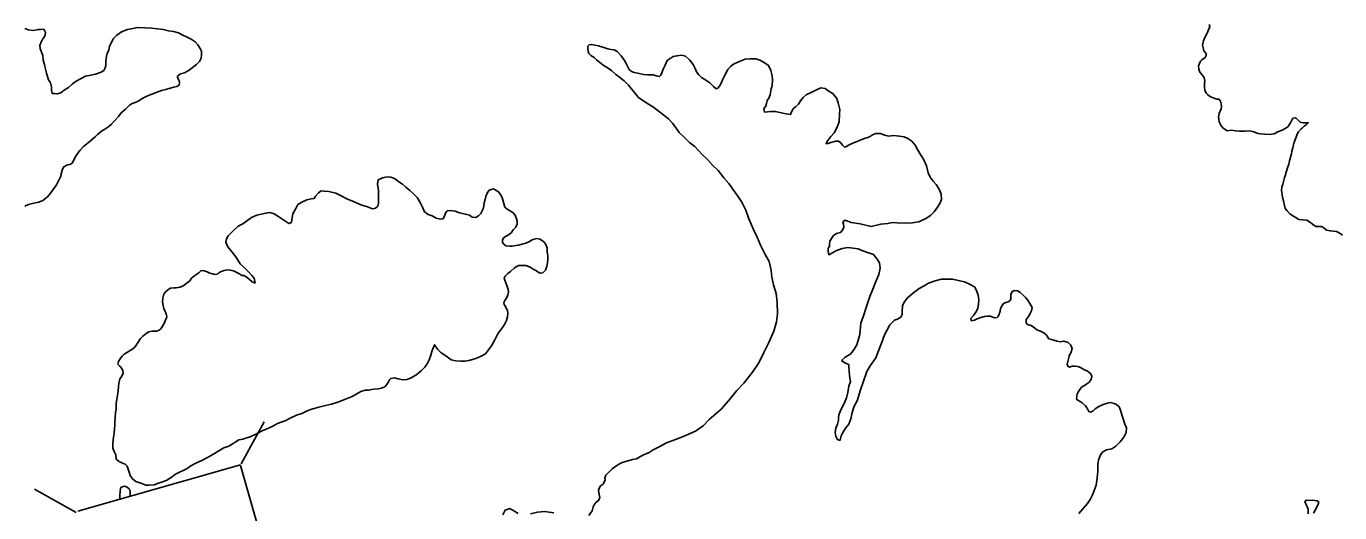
# Model space of a CAD drawing. Extents: x -83719 to 153526, y -11835 to 11446.
# Drawn here: x 7515.2 to 7756.8, y 319.2 to 408.6 of the extents above; entities that cross this region are included whole.
import ezdxf

# ---------------------------------------------------------------- set-up
doc = ezdxf.new("R2010")
doc.units = 0
doc.layers.add('Level 20', color=7, linetype='Continuous')
doc.layers.add('Level 9', color=7, linetype='Continuous')

msp = doc.modelspace()

# ---------------------------------------------------------------- linework, layer by layer
at = {"layer": 'Level 20'}
for p, q in [((7554.73, 328.16), (7559.01, 335.85)), ((7554.64, 327.96), (7524.71, 319.45)), ((7565.49, 289.78), (7554.65, 327.87)), ((7524.45, 319.24), (7516.77, 323.52))]:
    msp.add_line(p, q, dxfattribs=at)
at = {"layer": 'Level 9'}
for points in [[(7543.01, 399.32), (7543.58, 399.86), (7544.34, 400.02), (7545.21, 400.53), (7546.07, 401.17), (7546.53, 401.53), (7547.1, 402.1), (7547.4, 402.74), (7547.49, 403.34), (7547.46, 404.01), (7547.22, 404.47), (7546.82, 405.14), (7546.32, 405.7), (7545.55, 406.2), (7544.85, 406.6), (7544.05, 406.96), (7543.22, 407.39), (7542.32, 407.62), (7541.42, 407.75), (7540.42, 407.98), (7539.36, 408.08), (7538.32, 408.2), (7537.09, 408.3), (7535.69, 408.36), (7534.83, 408.16), (7533.86, 407.95), (7532.76, 407.55), (7531.83, 406.85), (7531.3, 406.31), (7530.77, 405.41), (7530.57, 404.84), (7530.44, 404.24), (7530.08, 403.37), (7529.92, 402.67), (7529.88, 402.07), (7529.85, 401.37), (7529.75, 400.93), (7529.52, 400.43), (7529.02, 400.13), (7527.96, 399.79), (7527.09, 399.59), (7526.13, 399.39), (7525.36, 398.98), (7524.43, 398.48), (7523.74, 398.01), (7523.04, 397.31), (7522.24, 396.8), (7521.61, 396.37), (7520.98, 396.17), (7520.51, 396.2), (7519.98, 396.23), (7519.88, 396.73), (7519.91, 397.46), (7519.71, 398.19), (7519.34, 398.76), (7519.14, 399.36), (7518.97, 399.96), (7518.8, 400.69), (7518.6, 401.52), (7518.36, 402.36), (7518.26, 403.19), (7518.06, 403.79), (7517.82, 404.46), (7517.75, 405.02), (7517.92, 405.52), (7518.18, 406.06), (7518.52, 406.59), (7518.71, 406.99), (7518.81, 407.43), (7518.45, 408.03), (7517.95, 407.96), (7517.41, 407.99), (7516.85, 407.85), (7516.31, 407.82), (7515.65, 407.92), (7514.98, 408.15)], [(7747.73, 384.52), (7747.93, 385.16), (7747.99, 385.62), (7748.15, 386.26), (7748.34, 387.09), (7748.51, 387.6), (7748.73, 388.2), (7748.96, 388.73), (7749.16, 389.2), (7749.69, 389.74), (7749.85, 389.87), (7750.25, 390.21), (7750.58, 390.45), (7750.97, 390.85), (7750.54, 390.81), (7750.08, 390.81), (7749.48, 390.97), (7749.11, 391.34), (7748.67, 391.77), (7748.17, 391.66), (7747.78, 390.96), (7747.26, 390.15), (7746.86, 389.85), (7746.2, 389.48), (7745.5, 389.21), (7744.74, 388.8), (7743.78, 388.69), (7743.01, 388.75), (7742.28, 388.81), (7741.68, 388.88), (7740.98, 389.17), (7740.25, 389.33), (7739.25, 389.29), (7738.35, 389.32), (7737.62, 389.34), (7736.82, 389.47), (7736.05, 389.36), (7735.25, 389.92), (7734.88, 390.39), (7734.61, 391.02), (7734.54, 391.49), (7734.5, 391.95), (7734.63, 392.52), (7734.99, 393.42), (7735.05, 393.86), (7734.98, 394.33), (7734.85, 394.82), (7734.54, 395.16), (7734.18, 395.15), (7733.34, 395.48), (7732.84, 395.71), (7732.48, 396.04), (7732.21, 396.3), (7731.97, 396.8), (7731.9, 397.44), (7731.93, 398.07), (7731.99, 398.5), (7731.85, 399.14), (7731.45, 399.67), (7731.05, 400.16), (7730.84, 400.7), (7730.77, 401.33), (7730.9, 401.6), (7731.16, 402.13), (7731.43, 402.4), (7732.02, 402.81), (7732.19, 403.21), (7732.18, 403.54), (7731.81, 404.07), (7731.71, 404.37), (7731.54, 405.07), (7731.7, 405.87), (7731.96, 406.51), (7732.32, 407.21), (7732.84, 408.35), (7732.87, 408.52), (7732.74, 408.92)], [(7627.82, 395.49), (7625.96, 397.74), (7625.19, 398.57), (7624.32, 399.24), (7623.66, 399.73), (7622.89, 400.36), (7622.22, 400.86), (7621.49, 401.29), (7620.69, 401.89), (7620.09, 402.39), (7619.65, 402.82), (7619.05, 403.18), (7618.72, 403.58), (7618.58, 404.02), (7618.48, 404.45), (7618.51, 404.92), (7618.75, 405.18), (7619.21, 405.25), (7619.81, 405.09), (7620.44, 404.96), (7621.44, 404.69), (7622.21, 404.43), (7622.81, 404.3), (7623.34, 404.27), (7623.88, 403.94), (7624.61, 403.11), (7625.25, 402.31), (7625.51, 401.88), (7625.78, 401.24), (7626.12, 400.61), (7626.52, 400.25), (7627.05, 400.05), (7627.69, 399.98)], [(7644.77, 401.18), (7644.24, 400.64), (7643.72, 399.6), (7643.33, 398.83), (7643.03, 398.13), (7642.7, 397.59), (7642.41, 397.19), (7642.08, 397.09), (7641.61, 397.52), (7640.94, 398.15), (7640.03, 398.81), (7639.4, 399.17), (7638.93, 399.67), (7638.49, 400.2), (7638.22, 400.79), (7637.88, 401.56), (7637.28, 402.35), (7636.44, 403.05), (7635.71, 403.24), (7634.91, 403.17), (7634.18, 403.03), (7633.09, 402.29), (7632.7, 401.42), (7632.43, 400.81), (7632.17, 400.21), (7631.95, 399.61), (7631.68, 399.34), (7631.08, 399.44), (7630.52, 399.63), (7629.45, 399.66), (7628.72, 399.72), (7627.69, 399.98)], [(7668.58, 372.29), (7670.61, 371.8), (7672.37, 372.22), (7673.67, 372.33), (7674.47, 372.5), (7675.4, 372.47), (7676.66, 372.38), (7678.12, 372.43), (7679.35, 372.61), (7680.68, 373.25), (7681.54, 373.79), (7682.2, 374.5), (7682.79, 375.3), (7683.22, 376), (7683.54, 376.74), (7683.47, 377.74), (7683.13, 378.61), (7682.56, 379.5), (7681.99, 380.13), (7681.48, 380.86), (7681.11, 381.66), (7680.77, 382.92), (7680.26, 384.15), (7679.65, 385.01), (7679.15, 385.91), (7678.67, 386.71), (7678.1, 387.44), (7677.33, 387.93), (7676.67, 388.23), (7675.8, 388.39), (7674.74, 388.48), (7673.87, 388.37), (7673.04, 388.53), (7672.31, 388.86), (7671.47, 388.88), (7670.88, 388.61), (7670.28, 388.24), (7669.82, 388.1), (7669.52, 388), (7668.49, 387.59), (7667.83, 387.32), (7667.1, 387.05), (7666.67, 386.85), (7666.07, 386.47), (7665.71, 386.37), (7665.31, 386.7), (7665, 387.13), (7664.6, 387.43), (7664.1, 387.43), (7663.21, 387.22), (7662.68, 387.05), (7662.31, 387.01), (7662.67, 387.58), (7663.2, 388.29), (7663.82, 388.96), (7664.38, 390.03), (7664.74, 391), (7664.76, 392.43), (7664.85, 393.3), (7664.51, 394.53), (7664.31, 395.3), (7663.57, 396.19), (7662.9, 396.59), (7662.16, 397.12), (7661.33, 397.24), (7660.54, 396.87), (7659.71, 396.46), (7658.68, 395.99), (7658.09, 395.48), (7657.59, 394.84), (7657.26, 394.24), (7656.7, 393.77), (7656.24, 393.37), (7655.98, 392.83), (7655.75, 392.33), (7654.65, 392.55), (7653.82, 392.75), (7652.98, 392.94), (7652.15, 392.9), (7651.52, 392.83), (7650.99, 392.79), (7650.89, 393.39), (7651.25, 393.93), (7651.38, 394.4), (7651.5, 394.96), (7651.77, 395.33), (7652.03, 395.97), (7652.19, 397.07), (7652.38, 397.67), (7652.44, 398.71), (7652.43, 399.44), (7652.16, 400.47), (7651.75, 401.37), (7650.92, 401.9), (7650.12, 402.36), (7649.38, 402.58), (7648.35, 402.58), (7647.42, 402.5), (7646.23, 402.02), (7645.3, 401.62), (7644.77, 401.18)], [(7514.98, 375.53), (7515.64, 375.8), (7516.64, 376.04), (7517.54, 376.24), (7518.27, 376.55), (7519.14, 377.25), (7519.67, 377.89), (7520.2, 378.56), (7520.83, 379.42), (7521.16, 380.19), (7521.59, 381.03), (7521.65, 381.46), (7521.92, 382.33), (7522.15, 382.76), (7522.81, 383.1), (7523.28, 383.2), (7523.68, 383.4), (7524.01, 383.94), (7524.28, 384.61), (7524.74, 385.28), (7525.17, 385.78), (7525.77, 386.48), (7526.4, 386.98), (7527.03, 387.52), (7527.96, 388.29), (7528.36, 388.66), (7529.09, 389.29), (7529.72, 389.66), (7530.42, 390.13), (7530.92, 390.6), (7531.51, 391.27), (7532.21, 392.01), (7532.71, 392.64), (7533.47, 393.35), (7534.2, 394.08), (7534.73, 394.38), (7535.27, 394.59), (7535.8, 394.82), (7536.66, 395.36), (7537.39, 395.7), (7538.33, 396.1), (7539.16, 396.4), (7540.09, 396.77), (7540.92, 396.98), (7541.69, 397.21), (7542.38, 397.38), (7542.92, 397.52), (7543.38, 397.75), (7543.45, 398.25), (7543.35, 398.52), (7543.18, 398.92), (7543.01, 399.32)], [(7627.82, 395.49), (7629.36, 394.44), (7630.56, 393.72), (7632.47, 392.24), (7633.31, 391.54), (7634.08, 390.75), (7634.75, 389.82), (7635.33, 389.03), (7636.2, 388.2), (7637.27, 387.18), (7638.18, 386.45), (7639.52, 385.03), (7640.49, 384.11), (7641.43, 383.02), (7642.47, 382.06), (7643.51, 380.7), (7644.42, 379.68), (7645.3, 378.48), (7646.07, 377.33), (7646.85, 376.27), (7647.59, 374.8), (7648.11, 373.21), (7648.99, 371.22), (7649.63, 369.79), (7650.28, 368.36), (7651.09, 366.63), (7651.83, 365.34), (7652.22, 363.68), (7652.36, 362.48), (7652.67, 361.08), (7653.15, 359.45), (7653.33, 357.85), (7653.38, 355.75), (7653.17, 354.25), (7652.72, 352.51), (7651.77, 350.43), (7650.86, 348.62), (7649.94, 346.71), (7648.76, 345), (7647.22, 342.99), (7645.93, 341.64), (7644.39, 339.76), (7643.04, 338.21), (7641.68, 337.07), (7640.83, 336.32), (7639.74, 335.15), (7638.29, 334.17), (7635.9, 333.11), (7634.64, 332.63), (7632.99, 332.01), (7631.53, 331.2), (7630.5, 330.72), (7629.81, 330.25), (7628.65, 329.74)], [(7757.26, 370.19), (7756.66, 370.62), (7756.16, 370.88), (7755.56, 370.94), (7755.06, 370.97), (7754.36, 371.13), (7753.86, 371.53), (7753.42, 371.76), (7752.82, 371.75), (7752.39, 371.75), (7751.79, 372.18), (7751.42, 372.54), (7750.69, 372.94), (7749.22, 373.09), (7748.55, 373.52), (7747.98, 373.88), (7747.58, 374.11), (7747.11, 374.68), (7746.74, 375.11), (7746.61, 375.61), (7746.4, 376.47), (7746.26, 377.11), (7746.16, 377.64), (7746.09, 378.37), (7746.11, 379.01), (7746.28, 379.57), (7746.63, 380.78), (7746.73, 381.11), (7746.92, 381.75), (7747.15, 382.58), (7747.38, 383.25), (7747.54, 383.82), (7747.73, 384.52)], [(7603.03, 369.67), (7603.47, 370.01), (7604.03, 370.31), (7604.46, 370.68), (7604.8, 371.15), (7605.29, 371.68), (7605.49, 372.19), (7605.49, 372.75), (7605.42, 373.19), (7605.12, 373.85), (7604.69, 374.32), (7604.12, 374.71), (7603.65, 374.95), (7603.25, 375.34), (7603.05, 375.98), (7602.88, 376.68), (7602.68, 377.21), (7602.38, 377.74), (7602.08, 378.17), (7601.78, 378.34), (7601.18, 378.7), (7600.71, 378.6), (7600.31, 378.37), (7599.91, 377.8), (7599.75, 377.3), (7599.62, 376.76), (7599.45, 376.13), (7599.39, 375.6), (7599.26, 375), (7598.99, 374.56), (7598.83, 374.16), (7598.43, 373.73), (7597.9, 373.46), (7597.26, 373.52), (7596.73, 373.85), (7595.76, 374.08), (7594.93, 374.31), (7594.1, 374.61), (7593.23, 374.71), (7592.66, 374.64), (7592.37, 374.37), (7592.17, 373.73), (7591.9, 373.17), (7591.44, 373.1), (7590.64, 373.33), (7589.9, 373.73), (7589.17, 373.96), (7588.5, 374.49), (7588.13, 375.35), (7587.7, 376.18), (7587.13, 377.12), (7586.36, 377.85), (7585.79, 378.38), (7585.03, 379.01), (7584.43, 379.54), (7583.76, 379.97), (7583.06, 380.53), (7582.29, 380.83), (7581.62, 380.93), (7580.76, 380.69), (7579.96, 380.36), (7579.8, 379.55), (7580.03, 378.42), (7580, 377.49), (7580.01, 376.72), (7580.01, 376.05), (7579.88, 375.52), (7579.44, 375.15), (7578.94, 375.02), (7578.01, 375.38), (7576.74, 375.77), (7575.51, 376.3), (7574.18, 376.87), (7573.01, 377.49), (7572.14, 377.92), (7570.88, 378.19), (7570.04, 378.28), (7569.45, 378.31), (7568.98, 377.98), (7568.42, 377.38), (7568.18, 376.94), (7567.62, 376.84), (7566.85, 376.67), (7565.92, 376.27), (7565.16, 375.8), (7564.79, 375.09), (7564.26, 374.09), (7564.1, 373.09), (7564, 372.52), (7563.54, 372.32), (7562.43, 373.08), (7561.53, 373.68), (7560.83, 374.11), (7560.03, 374.34), (7559, 374.14), (7557.67, 373.83), (7556.67, 373.46), (7555.08, 372.29), (7554.21, 371.85), (7553.22, 370.91), (7552.39, 370.08)], [(7672.24, 364.14), (7672.13, 365.08), (7671.73, 365.77), (7671.02, 366.64), (7670.12, 366.96), (7668.92, 367.39), (7668.19, 367.68), (7667.29, 367.77), (7666.29, 367.9), (7665.26, 367.76), (7664.13, 367.28), (7663.47, 366.91), (7662.81, 366.57), (7662.7, 367.2), (7662.7, 367.77), (7662.93, 368.07), (7662.92, 368.61), (7662.99, 369.11), (7663.41, 369.74), (7663.71, 370.11), (7664.21, 370.48), (7664.97, 370.69), (7665.33, 371.13), (7665.56, 371.66), (7665.49, 372.2), (7665.42, 372.63), (7665.75, 372.93), (7666.32, 372.77), (7666.95, 372.51), (7668.58, 372.29)], [(7552.39, 370.08), (7552.06, 369.51), (7551.93, 368.91), (7552.33, 368.04), (7553.1, 367.05), (7553.8, 366.18), (7554.6, 364.92), (7555.3, 364.22), (7556.1, 363.42), (7556.71, 362.76), (7557.17, 362.26), (7557.31, 361.39)], [(7575.15, 340.55), (7576.75, 341.46), (7577.55, 341.7), (7578.18, 341.67), (7579.08, 341.87), (7579.98, 341.97), (7580.54, 342.08), (7581.17, 342.34), (7581.5, 342.68), (7581.8, 343.11), (7582.03, 343.62), (7582.27, 343.85), (7582.97, 343.95), (7583.6, 343.75), (7584.47, 343.62), (7585.23, 343.66), (7585.9, 343.9), (7586.89, 344.47), (7587.89, 345.27), (7588.55, 345.91), (7588.99, 346.54), (7589.32, 347.28), (7589.65, 348.11), (7589.81, 348.81), (7589.98, 349.32), (7590.34, 350.05), (7590.88, 349.25), (7591.54, 348.55), (7592.38, 347.99), (7593.35, 347.26), (7594.24, 347.1), (7595.18, 347.03), (7595.88, 347.04), (7596.64, 347.14), (7597.74, 347.45), (7598.37, 347.68), (7598.87, 347.95), (7599.67, 348.39), (7600.07, 348.85), (7600.8, 349.82), (7601.39, 350.93), (7601.66, 351.43), (7601.89, 351.9), (7602.19, 352.43), (7602.68, 353.03), (7603.18, 353.74), (7603.58, 354.5), (7603.71, 355.17), (7603.78, 355.84), (7603.71, 356.37), (7603.54, 356.67), (7603.34, 357.1), (7603.1, 357.44), (7603.07, 357.8), (7603.27, 358.2), (7603.7, 358.84), (7603.8, 359.24), (7603.9, 359.74), (7603.83, 360.17), (7603.63, 360.94), (7603.43, 361.44), (7603.26, 361.94), (7603.12, 362.27), (7603.29, 362.64), (7603.82, 363.11), (7604.29, 363.48), (7605.02, 364.18), (7605.78, 364.62), (7606.35, 364.59), (7607.08, 364.62), (7607.88, 364.32), (7608.48, 363.96), (7609.05, 363.63), (7609.35, 363.36), (7609.75, 363.2), (7610.25, 363.27), (7610.74, 363.74), (7610.97, 364.47), (7611.07, 365.07), (7611.14, 365.74), (7611.17, 366.41), (7611.03, 367.14), (7611, 367.84), (7610.73, 368.57), (7610.3, 369.07), (7609.66, 369.47), (7609.1, 369.57), (7608.63, 369.43), (7608.3, 369.33), (7607.76, 368.99), (7607.13, 368.72), (7606.63, 368.56), (7605.77, 368.32), (7605.27, 368.28), (7604.6, 368.18), (7604.17, 368.18), (7603.44, 368.24), (7603.07, 368.51), (7602.8, 368.81), (7602.8, 369.27), (7603.03, 369.67)], [(7557.31, 361.39), (7556.78, 361.59), (7556.27, 362.02), (7555.81, 362.45), (7555.27, 362.75), (7554.91, 362.78), (7554.31, 363.12), (7553.84, 363.41), (7553.37, 363.61), (7552.74, 363.78), (7552.14, 363.81), (7551.64, 363.67), (7551.11, 363.5), (7550.68, 363.27), (7550.41, 363.03), (7549.91, 362.96), (7549.48, 363.1), (7548.98, 363.23), (7548.51, 363.43), (7547.95, 363.62), (7547.65, 363.66), (7547.35, 363.62), (7546.98, 363.29), (7546.25, 362.78), (7545.65, 362.31), (7545.32, 361.78), (7544.59, 361.24), (7544.19, 360.94), (7543.53, 360.61), (7542.79, 360.5), (7542.36, 360.5), (7541.79, 360.47), (7541.43, 360.23), (7540.93, 359.86), (7540.53, 359.36), (7540.34, 358.59), (7540.3, 357.93), (7540.41, 357.26), (7540.57, 356.73), (7540.71, 356.26), (7540.91, 355.89), (7541.01, 355.49), (7541.08, 355.26), (7541.01, 354.93), (7540.85, 354.63), (7540.68, 354.09), (7540.45, 353.79), (7540.25, 353.32), (7539.92, 352.89), (7539.55, 352.65), (7539.22, 352.55), (7538.36, 352.52), (7537.76, 352.41), (7537.29, 352.14), (7536.66, 351.61), (7536.23, 351.17), (7535.8, 350.5), (7535.47, 349.97), (7535.13, 349.53), (7534.64, 349.17), (7533.84, 348.7), (7533.27, 348.29), (7532.97, 348.03), (7532.58, 347.56), (7532.18, 346.99), (7532.11, 346.46), (7532.45, 346.12), (7532.82, 345.66), (7532.98, 345.22), (7533.05, 344.79), (7532.72, 344.09), (7532.42, 343.76), (7532.32, 343.22), (7532.19, 342.49), (7532.16, 341.45), (7531.93, 340.39), (7531.77, 339.22), (7531.77, 338.32), (7531.67, 337.55), (7531.61, 336.68), (7531.51, 335.85), (7531.55, 335.28), (7531.45, 334.58), (7531.39, 333.81), (7531.29, 333.05), (7531.19, 331.98), (7531.16, 331.05), (7531.4, 330.41), (7531.7, 329.81), (7531.8, 329.01), (7532.23, 328.65), (7532.8, 328.32), (7533.43, 328.09), (7533.8, 327.72), (7533.97, 327.19), (7534.17, 326.62), (7534.34, 326.02), (7534.77, 325.42), (7535.37, 324.93), (7536.31, 324.6), (7537.21, 324.23)], [(7695.4, 357.82), (7694.97, 357.65), (7694.67, 357.25), (7694.41, 356.68), (7694.32, 356.22), (7694.12, 355.65), (7693.99, 355.25), (7693.79, 355.08), (7693.33, 354.97), (7693, 355.1), (7692.46, 355.27), (7692, 355.3), (7691.46, 355.26), (7690.77, 355.05), (7690.1, 354.81), (7689.61, 354.54), (7689.01, 354.44), (7688.94, 354.87), (7689.44, 355.41), (7689.86, 356.01), (7690.22, 356.68), (7690.32, 357.58), (7690.38, 358.29), (7690.27, 359.18), (7690, 360.02), (7689.59, 360.68), (7688.66, 361.17), (7687.79, 361.63), (7686.89, 361.79), (7685.56, 362.08), (7684.59, 362.11), (7683.56, 362.07), (7682.37, 361.82), (7681.14, 361.35), (7680.35, 360.87), (7679.45, 360.4), (7678.46, 359.66), (7677.3, 358.65), (7676.65, 357.84), (7676.35, 357.21), (7676.29, 356.17), (7676.3, 355.61), (7676.07, 355.14), (7675.47, 354.77), (7674.88, 354.59), (7674.05, 353.72), (7673.46, 352.68), (7673.03, 351.84), (7672.51, 350.34), (7671.96, 348.9), (7671.44, 347.66), (7670.45, 346.19), (7669.83, 345.15), (7669.11, 343.18), (7668.63, 341.77), (7668.04, 339.76), (7667.49, 338.73), (7667.1, 337.59), (7666.87, 336.45), (7666.52, 335.45), (7665.89, 334.71), (7665.33, 333.81), (7665.1, 333.3), (7664.94, 332.8), (7664.88, 332.47), (7664.44, 332.63), (7664.11, 333.2), (7664, 333.9), (7664.09, 334.73), (7664.42, 335.43), (7664.61, 336.17), (7664.58, 336.6), (7664.67, 337.17), (7665, 338.07), (7665.46, 338.88), (7665.75, 339.58), (7666.08, 340.28), (7666.3, 341.25), (7666.53, 342.42), (7666.79, 343.26), (7666.61, 344.32), (7666.54, 345.29), (7666.53, 345.92), (7666.49, 346.39), (7665.86, 346.65), (7665.42, 346.98), (7665.16, 347.15), (7665.82, 347.75), (7666.88, 348.36), (7667.5, 349.23), (7667.99, 350.04), (7668.25, 351.04), (7668.54, 351.94), (7668.69, 353.98), (7669.18, 355.38), (7669.73, 357.09), (7670.35, 358.93), (7670.91, 360.27), (7671.46, 361.67), (7672.01, 362.94), (7672.24, 364.14)], [(7708.78, 319.01), (7709.61, 319.98), (7710.36, 320.86), (7710.89, 321.63), (7711.35, 322.57), (7711.64, 323.24), (7711.97, 324.21), (7712.16, 325.54), (7712.28, 326.84), (7712.27, 328.04), (7712.43, 328.81), (7712.75, 329.81), (7713.21, 330.35), (7713.91, 330.72), (7714.87, 330.93), (7715.6, 331.4), (7716.39, 332.21), (7717.05, 333.08), (7717.51, 333.92), (7717.54, 334.75), (7717.26, 335.42), (7717.03, 336.25), (7716.79, 336.98), (7716.48, 338.05), (7716.21, 338.61), (7715.74, 339.08), (7715.27, 339.27), (7714.57, 339.43), (7714.07, 339.33), (7713.24, 339.06), (7712.48, 338.68), (7711.82, 338.24), (7711.46, 337.91), (7710.99, 337.67), (7710.66, 337.77), (7710.36, 338.27), (7710.02, 338.83), (7709.38, 339.36), (7709.02, 339.62), (7708.62, 339.89), (7708.38, 340.02), (7708.47, 341.02), (7708.87, 341.66), (7709.26, 342.23), (7709.99, 342.67), (7710.68, 343.17), (7711.05, 343.67), (7711.21, 344.18), (7711, 344.71), (7710.4, 345.17), (7709.73, 345.5), (7709.13, 345.86), (7708.6, 346.06), (7708.13, 346.12), (7707.57, 346.08), (7707.1, 345.94), (7706.8, 346.08), (7706.63, 346.47), (7706.83, 347.24), (7707.02, 347.95), (7707.41, 348.75), (7707.54, 349.35), (7707.3, 349.98), (7706.83, 350.48), (7706.03, 350.71), (7705.37, 350.6), (7704.84, 350.73), (7704.2, 350.89), (7703.74, 351.02), (7703.27, 351.15), (7702.87, 351.78), (7702.33, 352.24), (7701.76, 352.54), (7701.1, 352.8), (7700.63, 353.13), (7700.03, 353.56), (7699.36, 353.79), (7699.09, 354.05), (7699.12, 354.69), (7699.51, 355.26), (7699.84, 355.76), (7700.07, 356.26), (7700.2, 356.9), (7699.83, 357.53), (7699.39, 358.26), (7698.99, 358.75), (7698.55, 359.18), (7698.01, 359.65), (7697.55, 359.94), (7697.01, 360.01), (7696.55, 359.84), (7696.29, 359.3), (7696.29, 358.73), (7696.26, 358.4), (7695.97, 358), (7695.4, 357.82)], [(7537.21, 324.23), (7537.84, 324.24), (7538.84, 324.31), (7539.47, 324.61), (7540.2, 324.81), (7541.07, 325.15), (7541.9, 325.65), (7542.7, 326.25), (7543.43, 326.62), (7543.96, 326.86), (7544.86, 327.3), (7545.52, 327.8), (7546.29, 328.24), (7546.95, 328.54), (7547.62, 328.84), (7548.45, 329.28), (7549.54, 329.85), (7550.67, 330.55), (7551.6, 331.09), (7552.47, 331.43), (7553.1, 331.76), (7553.63, 332.17), (7554.36, 332.57), (7555.06, 332.71), (7555.79, 332.94), (7556.39, 333.14), (7557.72, 333.72), (7558.65, 334.22), (7559.79, 334.69), (7560.58, 335.09), (7561.45, 335.57), (7562.98, 336.14), (7563.78, 336.54), (7564.94, 337.08), (7565.9, 337.42), (7566.77, 337.82), (7567.53, 338.12), (7568.2, 338.33), (7569.06, 338.56), (7570.26, 338.87), (7571.36, 339.14), (7572.52, 339.48), (7573.92, 340.05), (7575.15, 340.55)], [(7618.67, 318.65), (7619.3, 319.52), (7619.5, 320.25), (7619.66, 320.65), (7620.06, 321.12), (7620.49, 321.42), (7620.69, 321.99), (7620.59, 322.52), (7620.45, 323.29), (7620.78, 324.03), (7621.32, 324.43), (7621.68, 325.2), (7621.65, 325.5), (7621.84, 326.1), (7622.41, 326.67), (7622.97, 327.24), (7623.67, 327.7), (7624.43, 328.21), (7624.83, 328.41), (7625.67, 328.68), (7626.73, 328.98), (7627.46, 329.09)], [(7627.46, 329.09), (7628.65, 329.74)], [(7532.43, 321.57), (7532.45, 322.35), (7532.48, 323.15), (7532.55, 323.61), (7532.71, 323.85), (7533.31, 324.08), (7533.78, 323.89), (7534.21, 323.49), (7534.35, 323.02), (7534.35, 322.32), (7534.31, 322.15)], [(7751.92, 319.09), (7752.28, 319.62), (7752.54, 320.22), (7752.8, 320.76), (7752.9, 321.13), (7752.6, 321.36), (7751.73, 321.49), (7751.17, 321.45), (7750.57, 321.51), (7750.37, 321.17), (7750.64, 320.58), (7750.95, 319.85), (7750.95, 318.98)], [(7602.89, 318.79), (7603.28, 319.62), (7604.15, 319.93), (7604.88, 319.53), (7605.68, 319.06)], [(7607.98, 318.94), (7609.28, 319.25), (7610.58, 319.38), (7611.38, 319.29), (7612.24, 319.16)]]:
    msp.add_lwpolyline(points, dxfattribs=at)

doc.saveas('drawing.dxf')
